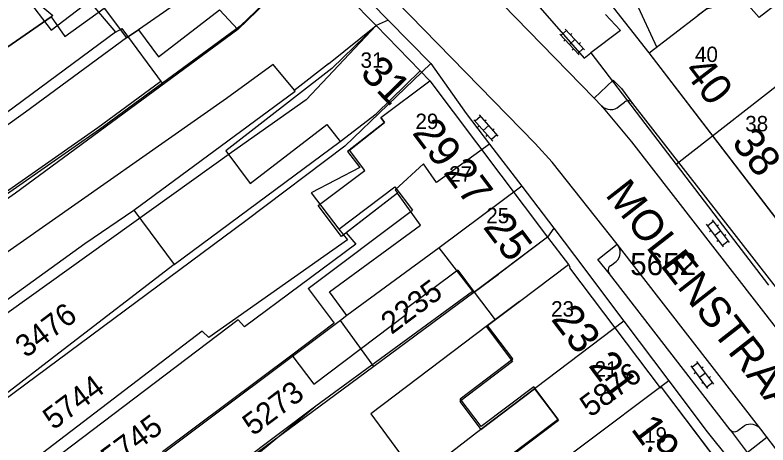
# Model space of a CAD drawing. Extents: x 148816 to 151297, y 399515 to 402500.
# Drawn here: x 150512.1 to 150573.3, y 400037.5 to 400072.4 of the extents above; entities that cross this region are included whole.
import ezdxf

# ---------------------------------------------------------------- set-up
doc = ezdxf.new("R2010")
doc.units = 0
for name, color, linetype in [('B01 Hoofdgebouw  [D] Norm', 7, 'Continuous'), ('B01 Hoofdgebouw  [T] Norm', 7, 'Continuous'), ('B01 hoofgebouw', 7, 'Continuous'), ('B02 Bijgebouw  [T] Norm', 7, 'Continuous'), ('G01 perceelsgrens', 7, 'Continuous'), ('G02 sectiegrens', 7, 'Continuous'), ('S02 Open verharding  Norm', 7, 'Continuous'), ('T01 Muur  [T] Norm', 7, 'Continuous'), ('T03 Hek raster  [T] Norm', 7, 'Continuous'), ('T04 Haag heg  [D] Gem', 7, 'Continuous'), ('V00 Kant verharding algemeen  [T] Norm', 7, 'Continuous'), ('V06 Kant onverhard  [T] Gem', 7, 'Continuous'), ('Z01 perceelnummer', 7, 'Continuous'), ('Z02 huisnummer', 7, 'Continuous'), ('Z02 Huisnummer  [Tekst] Norm', 7, 'Continuous'), ('Z06 straatnaam', 7, 'Continuous')]:
    doc.layers.add(name, color=color, linetype=linetype)

msp = doc.modelspace()

# ---------------------------------------------------------------- linework, layer by layer
at = {"layer": 'B01 Hoofdgebouw  [D] Norm'}
for p, q in [((150512.232, 400074.936), (150515.067, 400071.216)), ((150515.067, 400071.216), (150518.154, 400073.564)), ((150518.154, 400073.564), (150520.299, 400071.035)), ((150568.843, 400073.325), (150567.632, 400072.397)), ((150520.299, 400071.035), (150520.857, 400071.34)), ((150537.602, 400068.471), (150534.799, 400066.291)), ((150538.546, 400062.151), (150541.48, 400064.42)), ((150542.165, 400063.713), (150539.159, 400061.341)), ((150541.86, 400064.1), (150542.165, 400063.713)), ((150525.057, 400052.154), (150538.546, 400062.151)), ((150539.159, 400061.341), (150540.155, 400060.051)), ((150540.155, 400060.051), (150536.203, 400057.978)), ((150538.435, 400055.049), (150543.004, 400058.488)), ((150543.004, 400058.488), (150544.436, 400056.585)), ((150536.203, 400057.978), (150538.435, 400055.049)), ((150521.79, 400056.58), (150525.057, 400052.154)), ((150535.964, 400050.21), (150544.436, 400056.585)), ((150548.108, 400051.702), (150543.737, 400048.415)), ((150548.108, 400051.702), (150549.455, 400049.912)), ((150549.455, 400049.912), (150551.42, 400051.39)), ((150535.964, 400050.21), (150538.081, 400047.391)), ((150549.454, 400049.912), (150551.162, 400047.682)), ((150550.538, 400047.213), (150553.12, 400049.155)), ((150543.96, 400048.118), (150543.737, 400048.415)), ((150536.409, 400042.449), (150543.96, 400048.118)), ((150538.081, 400047.391), (150534.639, 400044.806)), ((150552.596, 400044.489), (150550.538, 400047.213)), ((150534.639, 400044.806), (150536.409, 400042.449)), ((150548.31, 400041.25), (150552.596, 400044.489)), ((150554.282, 400042.22), (150550.014, 400038.995)), ((150556.264, 400039.597), (150554.282, 400042.22)), ((150550.014, 400038.995), (150548.31, 400041.25)), ((150551.996, 400036.372), (150556.264, 400039.597))]:
    msp.add_line(p, q, dxfattribs=at)
at = {"layer": 'B01 Hoofdgebouw  [T] Norm'}
for p, q in [((150563.67, 400069.36), (150567.63, 400072.4)), ((150537.602, 400068.471), (150541.47, 400071.59)), ((150541.47, 400071.59), (150545.06, 400067.91)), ((150524.115, 400066.899), (150520.857, 400071.34)), ((150575.59, 400053.81), (150563.67, 400069.36)), ((150545.06, 400067.91), (150541.48, 400064.42)), ((150541.86, 400064.1), (150545.85, 400067.1)), ((150545.85, 400067.1), (150555.41, 400054.39)), ((150555.41, 400054.39), (150551.42, 400051.39)), ((150553.12, 400049.155), (150557.11, 400052.17)), ((150557.11, 400052.17), (150557.23, 400051.98)), ((150557.23, 400051.98), (150557.18, 400051.89)), ((150557.18, 400051.89), (150564.55, 400042.14)), ((150564.55, 400042.14), (150564.64, 400042.2)), ((150564.64, 400042.2), (150578.55, 400023.85))]:
    msp.add_line(p, q, dxfattribs=at)
for points in [[(150536.16, 400077.05), (150530.429, 400071.532), (150524.115, 400066.899)], [(150521.79, 400056.58), (150534.908, 400066.264), (150534.839, 400066.342), (150534.85, 400066.327)]]:
    msp.add_lwpolyline(points, dxfattribs=at)
at = {"layer": 'B01 hoofgebouw'}
for points in [[(150579.56, 400056.85), (150582.262, 400058.919), (150579.716, 400062.288), (150584.276, 400063.665), (150583.865, 400064.898), (150591.636, 400067.497), (150590.989, 400069.603), (150582.026, 400066.715), (150581.681, 400067.654), (150576.86, 400066.118), (150574.399, 400069.453), (150579.162, 400073.227), (150577.241, 400075.845), (150572.612, 400072.227), (150571.321, 400073.713), (150568.312, 400072.923), (150567.63, 400072.4)], [(150511.552, 400069.861), (150515.071, 400072.282), (150516.184, 400070.687), (150519.38, 400072.999), (150521.189, 400070.579), (150522.168, 400071.245), (150523.8, 400069.042), (150528.742, 400072.85), (150530.243, 400071.249), (150532.59, 400073.55)], [(150579.56, 400056.85), (150575.59, 400053.81), (150563.67, 400069.36), (150567.63, 400072.4)], [(150537.89, 400068.1), (150541.47, 400071.59), (150545.06, 400067.91), (150541.48, 400064.42)], [(150537.89, 400068.1), (150529.28, 400061.403), (150531.248, 400058.745), (150537.463, 400063.551), (150538.546, 400062.151), (150541.48, 400064.42)], [(150545.06, 400067.91), (150545.85, 400067.1)], [(150541.86, 400064.1), (150545.85, 400067.1), (150555.41, 400054.39), (150551.42, 400051.39)], [(150551.42, 400051.39), (150549.425, 400049.89), (150546.604, 400053.532), (150539.111, 400048.013), (150537.693, 400049.952), (150545.089, 400055.368), (150543.213, 400057.966), (150538.656, 400054.444), (150536.771, 400056.958), (150540.562, 400059.805), (150539.309, 400061.459), (150542.165, 400063.713), (150541.86, 400064.1)], [(150555.41, 400054.39), (150557.11, 400052.17)], [(150553.12, 400049.157), (150557.11, 400052.17), (150557.23, 400051.98), (150557.18, 400051.89), (150564.55, 400042.14), (150564.64, 400042.2), (150584.04, 400016.52), (150580.04, 400013.52)], [(150553.12, 400049.157), (150550.419, 400047.117), (150552.562, 400044.281), (150548.271, 400041.04), (150549.989, 400038.766), (150554.36, 400042.068), (150556.307, 400039.491), (150551.863, 400036.135)]]:
    msp.add_lwpolyline(points, dxfattribs=at)
at = {"layer": 'B02 Bijgebouw  [T] Norm'}
for p, q in [((150545.06, 400067.91), (150545.85, 400067.1)), ((150555.41, 400054.39), (150557.11, 400052.17))]:
    msp.add_line(p, q, dxfattribs=at)
at = {"layer": 'G01 perceelsgrens'}
for points in [[(150530.274, 400084.498), (150526.445, 400080.568), (150527.011, 400079.997), (150525.096, 400078.106), (150524.791, 400078.323), (150517.586, 400073.243), (150516.475, 400074.581), (150514.4, 400073.076), (150515.198, 400072.411), (150515.071, 400072.282), (150511.552, 400069.861), (150501.454, 400062.509), (150476.788, 400044.514)], [(150533.85, 400080.838), (150526.503, 400074.277), (150522.168, 400071.245), (150521.189, 400070.579), (150512.989, 400064.536), (150499.865, 400055.138), (150478.74, 400039.99)], [(150537.063, 400077.548), (150536.16, 400077.05), (150530.243, 400071.249), (150512.178, 400057.952), (150480.552, 400035.792), (150478.74, 400039.99)], [(150537.063, 400077.548), (150542.466, 400072.018)], [(150560.112, 400072.472), (150561.335, 400071.174), (150558.916, 400069.356)], [(150542.466, 400072.018), (150541.47, 400071.59), (150535.785, 400065.534), (150529.729, 400061.259), (150510.006, 400047.145), (150483.711, 400028.439), (150486.244, 400022.487)], [(150542.466, 400072.018), (150545.916, 400068.486)], [(150593.27, 400069.913), (150592.787, 400071.791), (150581.755, 400068.958), (150575.572, 400067.864), (150565.853, 400060.296)], [(150545.916, 400068.486), (150538.933, 400061.78), (150530.886, 400055.707), (150506.674, 400037.766), (150486.244, 400022.487)], [(150545.916, 400068.486), (150548.8, 400064.436), (150550.695, 400061.95)], [(150550.695, 400061.95), (150546.372, 400058.831), (150545.334, 400060.333), (150543.014, 400058.242), (150543.213, 400057.966), (150539.051, 400054.75), (150539.828, 400053.825), (150530.774, 400047.089), (150530.28, 400047.666), (150508.293, 400031.043), (150488.844, 400016.382)], [(150550.695, 400061.95), (150553.31, 400058.52)], [(150553.31, 400058.52), (150546.604, 400053.532), (150539.111, 400048.013), (150538.584, 400047.618)], [(150553.31, 400058.52), (150555.905, 400055.115)], [(150555.905, 400055.115), (150555.41, 400054.39), (150549.425, 400049.89), (150541.299, 400043.877)], [(150555.905, 400055.115), (150557.593, 400052.901), (150561.611, 400047.559)], [(150538.584, 400047.618), (150524.093, 400036.763)], [(150541.299, 400043.877), (150538.584, 400047.618)], [(150561.611, 400047.559), (150549.989, 400038.766), (150544.86, 400034.804), (150548.274, 400029.927)], [(150561.611, 400047.559), (150565.264, 400042.701)], [(150541.299, 400043.877), (150526.86, 400033.193), (150524.093, 400036.763)], [(150565.264, 400042.701), (150557.97, 400037.243), (150548.274, 400029.927)], [(150565.264, 400042.701), (150568.37, 400038.571), (150570.146, 400036.381)]]:
    msp.add_lwpolyline(points, dxfattribs=at)
at = {"layer": 'G02 sectiegrens'}
for points in [[(150548.954, 400079.753), (150558.374, 400068.942)], [(150558.374, 400068.942), (150558.916, 400069.356)], [(150558.916, 400069.356), (150565.853, 400060.296)], [(150565.853, 400060.296), (150569.278, 400055.823), (150573.372, 400050.492)]]:
    msp.add_lwpolyline(points, dxfattribs=at)
at = {"layer": 'S02 Open verharding  Norm'}
for p, q in [((150556.938, 400071.19), (150556.5, 400070.78)), ((150558.408, 400069.621), (150556.836, 400071.299)), ((150557.28, 400070.825), (150557.39, 400070.928)), ((150557.97, 400069.211), (150556.398, 400070.889)), ((150556.733, 400070.312), (150556.842, 400070.415)), ((150557.184, 400070.05), (150557.622, 400070.46)), ((150557.416, 400069.582), (150557.526, 400069.685)), ((150558.306, 400069.73), (150557.868, 400069.32)), ((150557.964, 400070.095), (150558.073, 400070.198)), ((150549.97, 400064.205), (150549.522, 400063.806)), ((150551.398, 400062.597), (150549.871, 400064.317)), ((150550.949, 400062.199), (150549.422, 400063.919)), ((150550.302, 400063.831), (150550.414, 400063.931)), ((150549.742, 400063.333), (150549.854, 400063.433)), ((150550.186, 400063.059), (150550.634, 400063.457)), ((150550.966, 400063.083), (150551.078, 400063.183)), ((150550.406, 400062.585), (150550.518, 400062.685)), ((150551.298, 400062.71), (150550.85, 400062.311)), ((150568.391, 400055.321), (150568.87, 400055.681)), ((150568.78, 400055.801), (150570.163, 400053.963)), ((150568.301, 400055.441), (150569.684, 400053.603)), ((150569.291, 400055.372), (150569.171, 400055.282)), ((150568.692, 400054.921), (150568.572, 400054.831)), ((150569.472, 400054.882), (150568.992, 400054.522)), ((150569.892, 400054.573), (150569.772, 400054.483)), ((150569.293, 400054.122), (150569.173, 400054.032)), ((150569.594, 400053.723), (150570.073, 400054.083)), ((150567.635, 400044.17), (150567.154, 400043.81)), ((150568.922, 400042.448), (150567.545, 400044.29)), ((150568.441, 400042.088), (150567.064, 400043.93)), ((150567.333, 400043.32), (150567.453, 400043.41)), ((150567.934, 400043.769), (150568.054, 400043.859)), ((150567.753, 400043.009), (150568.233, 400043.369)), ((150568.533, 400042.968), (150568.653, 400043.058)), ((150567.932, 400042.519), (150568.052, 400042.609)), ((150568.832, 400042.568), (150568.351, 400042.208))]:
    msp.add_line(p, q, dxfattribs=at)
at = {"layer": 'T01 Muur  [T] Norm'}
msp.add_lwpolyline([(150524.115, 400066.899), (150518.994, 400063.13), (150507.737, 400055.27), (150507.623, 400055.434), (150518.877, 400063.293), (150523.996, 400067.06)], dxfattribs=at)
at = {"layer": 'T03 Hek raster  [T] Norm'}
msp.add_lwpolyline([(150504.29, 399975.861), (150504.272, 399975.937), (150506.147, 399976.776), (150501.08, 399988.467), (150495.3, 400001.725), (150489.392, 400015.359), (150483.564, 400028.956), (150493.473, 400036.302), (150517.813, 400053.859), (150521.796, 400056.585)], dxfattribs=at)
at = {"layer": 'T04 Haag heg  [D] Gem'}
for p, q in [((150520.299, 400071.035), (150500, 400056.037)), ((150538.435, 400055.049), (150539.157, 400054.162)), ((150539.157, 400054.162), (150527.892, 400046.239)), ((150525.057, 400052.154), (150516.049, 400045.223)), ((150549.307, 400049.964), (150536.583, 400040.658)), ((150550.538, 400047.213), (150541.048, 400040.036)), ((150527.338, 400046.751), (150511.187, 400034.429)), ((150527.892, 400046.239), (150527.338, 400046.751)), ((150516.049, 400045.223), (150500, 400032.866)), ((150534.639, 400044.806), (150524.134, 400036.932)), ((150536.583, 400040.658), (150526.873, 400033.356)), ((150536.583, 400040.658), (150527.66, 400033.299)), ((150541.048, 400040.036), (150544.967, 400034.699))]:
    msp.add_line(p, q, dxfattribs=at)
at = {"layer": 'V00 Kant verharding algemeen  [T] Norm'}
for p, q in [((150536.16, 400077.05), (150541.47, 400071.59)), ((150562.57, 400073.49), (150564.29, 400069.81))]:
    msp.add_line(p, q, dxfattribs=at)
for points in [[(150555.775, 400060.476), (150554.396, 400061.985), (150502.303, 400115.351), (150497.573, 400118.653)], [(150508.081, 400118.096), (150559.189, 400065.687)], [(150563.654, 400069.358), (150559.163, 400075.099), (150560.268, 400075.959)], [(150534.839, 400066.342), (150533.111, 400068.427), (150529.312, 400065.648), (150495.757, 400042.155), (150485.374, 400030.51), (150482.408, 400028.377), (150480.036, 400027.274)], [(150559.189, 400065.687), (150560.731, 400067.155), (150561.405, 400066.47), (150562.318, 400065.25)], [(150559.189, 400065.687), (150559.801, 400065.064)], [(150561.231, 400065.025), (150561.669, 400065.357)], [(150562.318, 400065.25), (150576.469, 400047.077)], [(150560.431, 400051.42), (150559.494, 400052.565), (150561.063, 400053.814), (150555.775, 400060.476)], [(150560.523, 400052.066), (150560.988, 400052.403)], [(150570.243, 400038.729), (150560.431, 400051.42)], [(150570.243, 400038.729), (150571.631, 400036.887), (150573.232, 400038.13)], [(150571.38, 400039.042), (150570.874, 400038.645)], [(150574.397, 400036.621), (150572.731, 400038.778)]]:
    msp.add_lwpolyline(points, dxfattribs=at)
for centre, radius, start, end in [((150561.949, 400065.032), 0.429, 30.60696, 130.66888), ((150560.536, 400065.793), 1.036, 224.76519, 312.11036), ((150560.286, 400053.148), 1.024, 313.30895, 40.6058), ((150560.747, 400051.705), 0.425, 121.80371, 221.98576), ((150571.909, 400038.159), 1.03, 36.9906, 120.89563), ((150570.611, 400039.085), 0.512, 223.9808, 300.8537)]:
    msp.add_arc(centre, radius, start, end, dxfattribs=at)
at = {"layer": 'V06 Kant onverhard  [T] Gem'}
for points in [[(150559.801, 400065.064), (150562.241, 400062.133), (150575.774, 400044.677)], [(150572.731, 400038.778), (150561.063, 400053.814)]]:
    msp.add_lwpolyline(points, dxfattribs=at)

# ---------------------------------------------------------------- texts
at = {"layer": 'Z01 perceelnummer'}
msp.add_text('5652', height=1.8, dxfattribs=at).set_placement((150562.122, 400051.301))
for s, rotation, p in [('2235', 36.77719, (150542.731, 400046.432)), ('3476', 36.96238, (150513.03, 400044.522)), ('5876', 36.74252, (150558.9, 400039.696)), ('5744', 36.66151, (150515.263, 400038.671)), ('5273', 36.90465, (150531.486, 400038.19)), ('5745', 36.46722, (150519.97, 400035.472))]:
    msp.add_text(s, height=1.8, rotation=rotation, dxfattribs=at).set_placement(p)
at = {"layer": 'Z02 huisnummer'}
for s, rotation, p in [('31', 314.27067, (150540.091, 400067.633)), ('40', 307.44284, (150566.391, 400067.864)), ('29', 306.95013, (150544.351, 400062.853)), ('38', 307.44284, (150570.301, 400062.056)), ('27', 306.7897, (150546.887, 400059.647)), ('25', 306.95013, (150550.106, 400055.202)), ('23', 307.07612, (150555.638, 400047.71)), ('21', 306.7897, (150558.666, 400043.952)), ('19', 306.7897, (150562.119, 400038.788))]:
    msp.add_text(s, height=2.5, rotation=rotation, dxfattribs=at).set_placement(p)
at = {"layer": 'Z02 Huisnummer  [Tekst] Norm'}
for s, p in [('40', (150567.39, 400068.62)), ('31', (150540.215, 400068.15)), ('29', (150544.675, 400063.175)), ('38', (150571.471, 400062.99)), ('27', (150547.408, 400058.902)), ('25', (150550.43, 400055.52)), ('23', (150555.697, 400047.937)), ('21', (150559.236, 400043.057)), ('19', (150563.253, 400037.691))]:
    msp.add_text(s, height=1.25, dxfattribs=at).set_placement(p)
at = {"layer": 'Z06 straatnaam'}
msp.add_text('MOLENSTRAAT', height=2.5, rotation=308.01566, dxfattribs=at).set_placement((150560.031, 400057.815))

doc.saveas('drawing.dxf')
